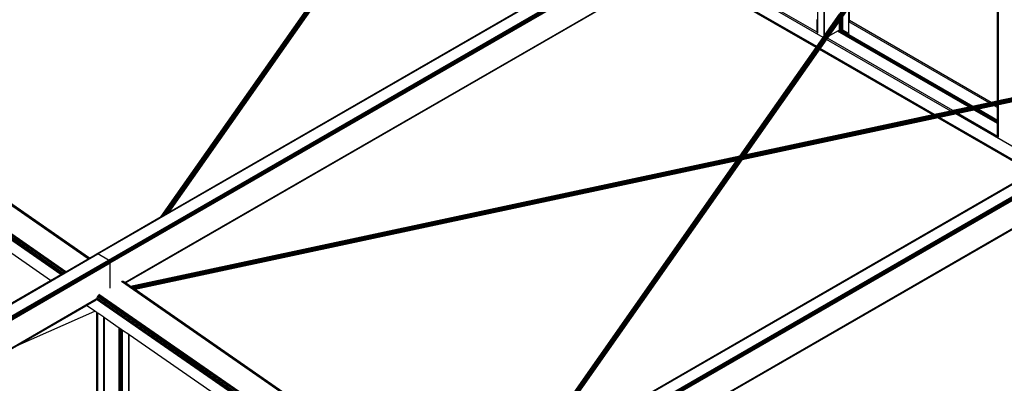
# Model space of a CAD drawing. Header units: millimetres. Extents: x 10 to 1250, y -62 to 528.
# Tile 715 of 909: x 616.11 to 619.13, y 520.36 to 521.47. Entities that reach past the tile are written whole.
import ezdxf

# ---------------------------------------------------------------- set-up
doc = ezdxf.new("R2010")
doc.units = ezdxf.units.MM
doc.header["$LTSCALE"] = 0.05

msp = doc.modelspace()

# ---------------------------------------------------------------- linework, layer by layer
at = {"color": 8}
for p, q in [((616.3499, 520.7533), (619.1098, 522.3467)), ((616.3519, 520.7526), (619.1117, 522.346)), ((616.384, 520.7341), (619.1439, 522.3275)), ((616.386, 520.7325), (619.1458, 522.3259)), ((616.3877, 520.7302), (619.1475, 522.3236)), ((616.3888, 520.7276), (619.1486, 522.321)), ((616.3892, 520.7251), (619.149, 522.3185)), ((616.4341, 520.665), (619.1067, 522.208)), ((616.4356, 520.664), (619.1062, 522.2059)), ((618.3184, 521.0523), (619.1199, 522.1953)), ((618.3186, 521.0524), (619.1203, 522.1956)), ((618.319, 521.0525), (619.1207, 522.1957)), ((618.3195, 521.0525), (619.1211, 522.1958)), ((618.32, 521.0525), (619.1216, 522.1958)), ((618.3205, 521.0525), (619.1222, 522.1957)), ((618.3211, 521.0523), (619.1227, 522.1956)), ((618.3216, 521.052), (619.1233, 522.1953)), ((618.3222, 521.0517), (619.1239, 522.195)), ((618.3233, 521.0521), (619.1244, 522.1945)), ((618.3248, 521.0529), (619.125, 522.1941)), ((618.3262, 521.0535), (619.1255, 522.1935)), ((618.3274, 521.054), (619.126, 522.1929)), ((618.3287, 521.0545), (619.1265, 522.1923)), ((618.3297, 521.0548), (619.1269, 522.1916)), ((618.3307, 521.055), (619.1273, 522.1909)), ((618.3317, 521.0552), (619.1276, 522.1902)), ((618.3325, 521.0553), (619.1278, 522.1895)), ((618.3333, 521.0555), (619.128, 522.1888)), ((618.334, 521.0557), (619.1281, 522.1882)), ((618.3346, 521.0558), (619.1282, 522.1875)), ((618.335, 521.0559), (619.1281, 522.1869)), ((618.3353, 521.0559), (619.128, 522.1864)), ((619.108, 521.2214), (619.108, 522.1576)), ((619.1088, 521.2216), (619.1088, 522.1587)), ((619.1104, 521.2219), (619.1104, 522.161)), ((619.1108, 521.222), (619.1108, 522.1616)), ((618.5576, 521.4297), (618.5576, 521.8886)), ((618.5763, 521.4202), (618.5763, 521.8993)), ((618.578, 521.4226), (618.578, 521.9003)), ((616.5458, 520.867), (617.2026, 521.8041)), ((616.5459, 520.8671), (617.2026, 521.8041)), ((616.5462, 520.8673), (617.2076, 521.8108)), ((616.5467, 520.8676), (617.2086, 521.8118)), ((616.5474, 520.868), (617.2097, 521.8128)), ((616.5483, 520.8684), (617.2109, 521.8138)), ((616.5493, 520.869), (617.2122, 521.8148)), ((616.5504, 520.8697), (617.2136, 521.8158)), ((616.5517, 520.8704), (617.215, 521.8168)), ((616.553, 520.8712), (617.2166, 521.8179)), ((616.5545, 520.872), (617.2171, 521.8175)), ((616.556, 520.8729), (617.2177, 521.817)), ((616.5575, 520.8738), (617.2182, 521.8164)), ((616.5591, 520.8747), (617.2187, 521.8158)), ((616.5606, 520.8756), (617.2192, 521.8152)), ((616.5621, 520.8764), (617.2196, 521.8145)), ((616.5635, 520.8773), (617.22, 521.8138)), ((616.5649, 520.878), (617.2203, 521.8131)), ((616.5661, 520.8787), (617.2205, 521.8124)), ((616.5672, 520.8794), (617.2207, 521.8117)), ((616.5682, 520.8799), (617.2208, 521.8111)), ((616.569, 520.8804), (617.2208, 521.8104)), ((616.5696, 520.8808), (617.2208, 521.8099)), ((616.5701, 520.881), (617.2207, 521.8093)), ((616.5704, 520.8812), (617.2198, 521.8078)), ((616.5704, 520.8812), (617.9979, 521.7054)), ((618.5539, 521.3883), (618.1225, 521.6373)), ((618.5737, 521.4165), (618.1568, 521.6572)), ((618.5548, 521.4321), (618.1609, 521.6595)), ((616.4361, 520.6637), (618.1191, 521.6354)), ((618.552, 521.3855), (618.1191, 521.6354)), ((618.5525, 521.3862), (618.12, 521.6359)), ((617.4556, 519.9876), (620.2154, 521.581)), ((617.4575, 519.9869), (620.2174, 521.5803)), ((617.4896, 519.9684), (620.2495, 521.5618)), ((617.4916, 519.9668), (620.2515, 521.5602)), ((617.4933, 519.9645), (620.2531, 521.5579)), ((617.4944, 519.9619), (620.2543, 521.5553)), ((617.4948, 519.9594), (620.2546, 521.5528)), ((618.578, 521.4226), (618.6238, 521.4879)), ((618.6526, 521.4689), (618.6526, 521.5082)), ((618.6543, 521.4679), (618.6543, 521.5106)), ((618.5548, 521.4321), (618.5548, 521.4717)), ((618.5555, 521.4317), (618.5555, 521.4713)), ((618.5911, 521.4203), (618.6238, 521.467)), ((618.6238, 521.467), (618.6252, 521.469)), ((618.6238, 521.4412), (618.6238, 521.467)), ((618.6252, 521.469), (618.6261, 521.4704)), ((618.6252, 521.4414), (618.6252, 521.469)), ((618.6261, 521.4704), (618.6289, 521.4743)), ((618.6261, 521.4415), (618.6261, 521.4704)), ((618.6289, 521.4418), (618.6289, 521.4743)), ((618.6316, 521.4415), (618.6316, 521.4764)), ((618.634, 521.4392), (618.634, 521.4815)), ((618.6543, 521.4679), (618.6526, 521.4689)), ((618.6526, 521.4642), (618.6526, 521.4689)), ((619.0826, 521.216), (618.6526, 521.4642)), ((618.6526, 521.4285), (618.6526, 521.4642)), ((619.0885, 521.2172), (618.6543, 521.4679)), ((618.6543, 521.464), (618.6543, 521.4679)), ((616.3223, 520.738), (615.3179, 521.4339)), ((616.3248, 520.7394), (615.321, 521.4349)), ((617.5395, 519.8992), (620.2123, 521.4423)), ((617.541, 519.8982), (620.2118, 521.4402)), ((618.5555, 521.4317), (618.5548, 521.4321)), ((618.5555, 521.4315), (618.5555, 521.4317)), ((618.6174, 521.4356), (618.5911, 521.4203)), ((618.6193, 521.4366), (618.6174, 521.4356)), ((619.0207, 521.2027), (618.6174, 521.4356)), ((618.6215, 521.4379), (618.6193, 521.4366)), ((619.0234, 521.2033), (618.6193, 521.4366)), ((618.6237, 521.4392), (618.6215, 521.4379)), ((619.0266, 521.204), (618.6215, 521.4379)), ((619.0298, 521.2047), (618.6237, 521.4392)), ((618.6238, 521.4392), (618.6237, 521.4392)), ((618.6242, 521.441), (618.6238, 521.4412)), ((618.6238, 521.4409), (618.6238, 521.4412)), ((618.6238, 521.4409), (618.6242, 521.441)), ((618.6238, 521.4392), (618.6238, 521.4409)), ((618.6259, 521.44), (618.6238, 521.4392)), ((618.6242, 521.441), (618.6252, 521.4414)), ((618.6259, 521.44), (618.6242, 521.441)), ((618.6252, 521.4414), (618.6261, 521.4415)), ((618.6261, 521.4401), (618.6259, 521.44)), ((619.0325, 521.2052), (618.6259, 521.44)), ((618.6261, 521.4401), (618.6261, 521.4415)), ((618.6289, 521.4405), (618.6261, 521.4401)), ((618.6289, 521.4418), (618.6316, 521.4415)), ((618.6289, 521.4405), (618.6289, 521.4418)), ((618.6316, 521.4401), (618.6289, 521.4405)), ((618.6316, 521.4401), (618.6316, 521.4415)), ((618.634, 521.4392), (618.6316, 521.4401)), ((618.6526, 521.4285), (618.634, 521.4392)), ((618.6537, 521.4291), (618.6526, 521.4285)), ((616.3258, 520.74), (615.3591, 521.4098)), ((618.5539, 521.3883), (618.5737, 521.4165)), ((618.5643, 521.3822), (618.5841, 521.4105)), ((618.5737, 521.4165), (618.5757, 521.4193)), ((618.5757, 521.4193), (618.5763, 521.4202)), ((618.5763, 521.4202), (618.578, 521.4226)), ((618.5841, 521.4105), (618.5865, 521.4138)), ((618.9648, 521.1907), (618.5841, 521.4105)), ((618.5865, 521.4138), (618.5911, 521.4203)), ((618.9706, 521.192), (618.5865, 521.4138)), ((616.2381, 520.6894), (615.2409, 521.3803)), ((616.2416, 520.6914), (615.2417, 521.3841)), ((616.2457, 520.6938), (615.2435, 521.3882)), ((616.2499, 520.6962), (615.2461, 521.3917)), ((616.2536, 520.6983), (615.2492, 521.3942)), ((618.3183, 521.0523), (618.552, 521.3855)), ((619.8724, 521.3836), (618.3222, 521.0517)), ((619.871, 521.3828), (618.3228, 521.0513)), ((619.8693, 521.3818), (618.3233, 521.0508)), ((619.8675, 521.3808), (618.3239, 521.0502)), ((619.8737, 521.3844), (618.324, 521.0525)), ((619.8656, 521.3796), (618.3244, 521.0496)), ((619.8635, 521.3785), (618.3248, 521.049)), ((619.8614, 521.3773), (618.3252, 521.0483)), ((619.8748, 521.385), (618.3254, 521.0532)), ((619.843, 521.3666), (618.3255, 521.0417)), ((619.8593, 521.376), (618.3256, 521.0476)), ((619.8435, 521.3669), (618.3257, 521.0419)), ((619.8572, 521.3748), (618.3259, 521.0469)), ((619.8442, 521.3673), (618.3259, 521.0422)), ((619.8551, 521.3736), (618.3262, 521.0462)), ((619.8452, 521.3679), (618.3262, 521.0426)), ((619.8531, 521.3725), (618.3263, 521.0455)), ((619.8464, 521.3686), (618.3263, 521.0431)), ((619.8512, 521.3714), (618.3264, 521.0449)), ((619.8478, 521.3694), (618.3264, 521.0437)), ((618.3265, 521.0442), (619.8495, 521.3703)), ((619.8756, 521.3854), (618.3267, 521.0538)), ((619.8762, 521.3858), (618.328, 521.0543)), ((618.3356, 521.056), (618.5624, 521.3795)), ((618.552, 521.3855), (618.5525, 521.3862)), ((618.5525, 521.3862), (618.5539, 521.3883)), ((618.5624, 521.3795), (618.5629, 521.3802)), ((618.9097, 521.1789), (618.5624, 521.3795)), ((618.5629, 521.3802), (618.5643, 521.3822)), ((618.911, 521.1792), (618.5629, 521.3802)), ((618.9146, 521.18), (618.5643, 521.3822)), ((619.0826, 521.216), (619.0325, 521.2052)), ((619.0885, 521.2172), (619.0826, 521.216)), ((619.108, 521.2214), (619.0885, 521.2172)), ((619.1088, 521.2216), (619.108, 521.2214)), ((619.1104, 521.2219), (619.1088, 521.2216)), ((619.1108, 521.222), (619.1104, 521.2219)), ((619.1295, 521.226), (619.1108, 521.222)), ((618.9648, 521.1907), (618.9146, 521.18)), ((618.9706, 521.192), (618.9648, 521.1907)), ((619.0207, 521.2027), (618.9706, 521.192)), ((619.0362, 521.1938), (618.9861, 521.183)), ((619.0234, 521.2033), (619.0207, 521.2027)), ((619.0266, 521.204), (619.0234, 521.2033)), ((619.0298, 521.2047), (619.0266, 521.204)), ((619.0325, 521.2052), (619.0298, 521.2047)), ((619.0389, 521.1944), (619.0362, 521.1938)), ((619.108, 521.1523), (619.0362, 521.1938)), ((619.0421, 521.195), (619.0389, 521.1944)), ((619.108, 521.1545), (619.0389, 521.1944)), ((619.0453, 521.1957), (619.0421, 521.195)), ((619.108, 521.157), (619.0421, 521.195)), ((619.048, 521.1963), (619.0453, 521.1957)), ((619.108, 521.1595), (619.0453, 521.1957)), ((619.0981, 521.207), (619.048, 521.1963)), ((619.108, 521.1617), (619.048, 521.1963)), ((619.104, 521.2083), (619.0981, 521.207)), ((619.108, 521.2013), (619.0981, 521.207)), ((619.108, 521.2092), (619.104, 521.2083)), ((619.108, 521.206), (619.104, 521.2083)), ((619.1088, 521.2093), (619.108, 521.2092)), ((619.108, 521.206), (619.108, 521.2092)), ((619.1088, 521.2056), (619.108, 521.206)), ((619.108, 521.2013), (619.108, 521.206)), ((619.1088, 521.2009), (619.108, 521.2013)), ((619.108, 521.1617), (619.108, 521.2013)), ((619.1104, 521.2097), (619.1088, 521.2093)), ((619.1088, 521.2056), (619.1088, 521.2093)), ((619.1104, 521.2046), (619.1088, 521.2056)), ((619.1088, 521.2009), (619.1088, 521.2056)), ((619.1104, 521.1999), (619.1088, 521.2009)), ((619.1088, 521.1612), (619.1088, 521.2009)), ((619.1108, 521.2098), (619.1104, 521.2097)), ((619.1104, 521.2046), (619.1104, 521.2097)), ((619.1108, 521.2044), (619.1104, 521.2046)), ((619.1104, 521.1999), (619.1104, 521.2046)), ((619.1108, 521.1997), (619.1104, 521.1999)), ((619.1104, 521.1603), (619.1104, 521.1999)), ((619.1295, 521.2138), (619.1108, 521.2098)), ((619.1108, 521.2044), (619.1108, 521.2098)), ((619.1108, 521.1997), (619.1108, 521.2044)), ((619.1108, 521.16), (619.1108, 521.1997)), ((618.9252, 521.17), (618.3255, 521.0416)), ((618.9097, 521.1789), (618.3356, 521.056)), ((618.911, 521.1792), (618.9097, 521.1789)), ((618.9146, 521.18), (618.911, 521.1792)), ((618.9265, 521.1703), (618.9252, 521.17)), ((619.2138, 521.0034), (618.9252, 521.17)), ((618.9301, 521.1711), (618.9265, 521.1703)), ((619.2147, 521.0039), (618.9265, 521.1703)), ((618.9802, 521.1818), (618.9301, 521.1711)), ((619.2172, 521.0053), (618.9301, 521.1711)), ((618.9861, 521.183), (618.9802, 521.1818)), ((619.2515, 521.0251), (618.9802, 521.1818)), ((619.108, 521.1127), (618.9861, 521.183)), ((619.1088, 521.1612), (619.108, 521.1617)), ((619.108, 521.1595), (619.108, 521.1617)), ((619.1088, 521.1591), (619.108, 521.1595)), ((619.108, 521.157), (619.108, 521.1595)), ((619.1088, 521.1566), (619.108, 521.157)), ((619.108, 521.1545), (619.108, 521.157)), ((619.1104, 521.1603), (619.1088, 521.1612)), ((619.1088, 521.1591), (619.1088, 521.1612)), ((619.1104, 521.1581), (619.1088, 521.1591)), ((619.1088, 521.1566), (619.1088, 521.1591)), ((619.1104, 521.1556), (619.1088, 521.1566)), ((619.1088, 521.154), (619.1088, 521.1566)), ((619.1108, 521.16), (619.1104, 521.1603)), ((619.1104, 521.1581), (619.1104, 521.1603)), ((619.1108, 521.1579), (619.1104, 521.1581)), ((619.1104, 521.1556), (619.1104, 521.1581)), ((619.1108, 521.1554), (619.1104, 521.1556)), ((619.1104, 521.1531), (619.1104, 521.1556)), ((619.1108, 521.1579), (619.1108, 521.16)), ((619.1108, 521.1554), (619.1108, 521.1579)), ((619.1108, 521.1528), (619.1108, 521.1554)), ((619.1088, 521.154), (619.108, 521.1545)), ((619.108, 521.1523), (619.108, 521.1545)), ((619.108, 521.1127), (619.108, 521.1523)), ((619.1088, 521.1519), (619.108, 521.1523)), ((619.1104, 521.1531), (619.1088, 521.154)), ((619.1088, 521.1519), (619.1088, 521.154)), ((619.1088, 521.1122), (619.1088, 521.1519)), ((619.1104, 521.1509), (619.1088, 521.1519)), ((619.1108, 521.1528), (619.1104, 521.1531)), ((619.1104, 521.1509), (619.1104, 521.1531)), ((619.1104, 521.1113), (619.1104, 521.1509)), ((619.1108, 521.1507), (619.1104, 521.1509)), ((619.1108, 521.1507), (619.1108, 521.1528)), ((619.1108, 521.111), (619.1108, 521.1507)), ((619.1088, 521.1122), (619.108, 521.1127)), ((619.1088, 521.1121), (619.1088, 521.1122)), ((619.1104, 521.1113), (619.1088, 521.1122)), ((619.1108, 521.111), (619.1104, 521.1113)), ((619.1108, 521.1103), (619.1108, 521.111)), ((618.3183, 521.0523), (616.4519, 520.6527)), ((618.32, 521.0525), (616.4521, 520.6526)), ((618.3205, 521.0525), (616.4523, 520.6524)), ((618.3211, 521.0523), (616.4526, 520.6522)), ((618.3216, 521.052), (616.453, 520.6519)), ((618.3222, 521.0517), (616.4535, 520.6516)), ((618.3214, 521.051), (616.4541, 520.6511)), ((618.3199, 521.05), (616.4548, 520.6507)), ((618.3185, 521.0491), (616.4555, 520.6502)), ((618.3171, 521.0481), (616.4563, 520.6497)), ((618.3159, 521.0471), (616.4571, 520.6491)), ((618.3147, 521.0461), (616.458, 520.6485)), ((618.3137, 521.0451), (616.4588, 520.6479)), ((618.3128, 521.0441), (616.4597, 520.6473)), ((618.312, 521.0432), (616.4605, 520.6468)), ((618.3113, 521.0423), (616.4613, 520.6462)), ((618.3108, 521.0415), (616.462, 520.6457)), ((616.4628, 520.6452), (618.3102, 521.0408)), ((618.3098, 521.0401), (616.4634, 520.6447)), ((618.3093, 521.0395), (616.464, 520.6443)), ((618.309, 521.0389), (616.4645, 520.644)), ((618.3087, 521.0385), (616.4649, 520.6437)), ((618.3084, 521.0382), (616.4652, 520.6435)), ((618.3083, 521.038), (616.4654, 520.6434)), ((618.3082, 521.0379), (616.4654, 520.6433)), ((617.6515, 520.1014), (618.3082, 521.0379)), ((617.6517, 520.1015), (618.3082, 521.0379)), ((617.652, 520.1016), (618.3132, 521.0446)), ((617.6525, 520.1019), (618.3142, 521.0456)), ((617.6532, 520.1023), (618.3153, 521.0466)), ((617.654, 520.1028), (618.3165, 521.0476)), ((617.655, 520.1034), (618.3178, 521.0486)), ((617.6561, 520.104), (618.3192, 521.0496)), ((617.6574, 520.1048), (618.3206, 521.0506)), ((617.6588, 520.1056), (618.3222, 521.0517)), ((617.6602, 520.1064), (618.3228, 521.0513)), ((617.6617, 520.1073), (618.3233, 521.0508)), ((617.6633, 520.1081), (618.3239, 521.0502)), ((617.6648, 520.109), (618.3244, 521.0496)), ((617.6663, 520.1099), (618.3248, 521.049)), ((617.6678, 520.1108), (618.3252, 521.0483)), ((617.6693, 520.1116), (618.3256, 521.0476)), ((617.6706, 520.1124), (618.3259, 521.0469)), ((617.6718, 520.1131), (618.3262, 521.0462)), ((617.673, 520.1137), (618.3263, 521.0455)), ((617.6739, 520.1143), (618.3264, 521.0449)), ((617.6747, 520.1148), (618.3265, 521.0442)), ((617.6754, 520.1151), (618.3264, 521.0437)), ((617.6758, 520.1154), (618.3263, 521.0431)), ((617.6762, 520.1156), (618.3255, 521.0416)), ((618.3082, 521.0379), (618.3083, 521.038)), ((618.3083, 521.038), (618.3084, 521.0382)), ((618.3084, 521.0382), (618.3087, 521.0385)), ((618.3087, 521.0385), (618.309, 521.0389)), ((618.309, 521.0389), (618.3093, 521.0395)), ((618.3093, 521.0395), (618.3098, 521.0401)), ((618.3098, 521.0401), (618.3102, 521.0408)), ((618.3102, 521.0408), (618.3108, 521.0415)), ((618.3108, 521.0415), (618.3113, 521.0423)), ((618.3113, 521.0423), (618.3117, 521.0428)), ((618.3117, 521.0428), (618.312, 521.0432)), ((618.312, 521.0432), (618.3124, 521.0437)), ((618.3184, 521.0523), (618.3183, 521.0523)), ((618.3186, 521.0524), (618.3184, 521.0523)), ((618.319, 521.0525), (618.3186, 521.0524)), ((618.319, 521.0525), (618.3195, 521.0525)), ((618.3255, 521.0417), (618.3257, 521.0419)), ((618.3255, 521.0416), (618.3255, 521.0417)), ((618.3257, 521.0419), (618.3259, 521.0422)), ((618.3259, 521.0422), (618.3262, 521.0426)), ((618.3286, 521.0545), (618.3287, 521.0545)), ((618.3292, 521.0546), (618.3297, 521.0548)), ((618.3297, 521.0548), (618.3302, 521.0549)), ((618.3307, 521.055), (618.3302, 521.0549)), ((618.3317, 521.0552), (618.3307, 521.055)), ((618.3325, 521.0553), (618.3317, 521.0552)), ((618.3333, 521.0555), (618.3325, 521.0553)), ((618.334, 521.0557), (618.3333, 521.0555)), ((618.3346, 521.0558), (618.334, 521.0557)), ((618.335, 521.0559), (618.3346, 521.0558)), ((618.3353, 521.0559), (618.335, 521.0559)), ((618.3356, 521.056), (618.3353, 521.0559)), ((617.6762, 520.1156), (619.2138, 521.0034)), ((617.5415, 519.8978), (619.3351, 520.9334)), ((616.2068, 520.6713), (615.8945, 520.8876)), ((616.3483, 520.753), (616.5458, 520.867)), ((616.5458, 520.867), (616.5459, 520.8671)), ((616.5459, 520.8671), (616.5462, 520.8673)), ((616.5462, 520.8673), (616.5467, 520.8676)), ((616.5467, 520.8676), (616.5474, 520.868)), ((616.5474, 520.868), (616.5483, 520.8684)), ((616.5483, 520.8684), (616.5493, 520.869)), ((616.5493, 520.869), (616.5504, 520.8697)), ((616.5504, 520.8697), (616.5517, 520.8704)), ((616.5517, 520.8704), (616.553, 520.8712)), ((616.553, 520.8712), (616.5545, 520.872)), ((616.5545, 520.872), (616.556, 520.8729)), ((616.556, 520.8729), (616.5575, 520.8738)), ((616.5575, 520.8738), (616.5591, 520.8747)), ((616.5591, 520.8747), (616.5606, 520.8756)), ((616.5606, 520.8756), (616.5621, 520.8764)), ((616.5621, 520.8764), (616.5635, 520.8773)), ((616.5635, 520.8773), (616.5649, 520.878)), ((616.5649, 520.878), (616.5661, 520.8787)), ((616.5661, 520.8787), (616.5672, 520.8794)), ((616.5672, 520.8794), (616.5682, 520.8799)), ((616.5682, 520.8799), (616.569, 520.8804)), ((616.569, 520.8804), (616.5696, 520.8808)), ((616.5696, 520.8808), (616.5701, 520.881)), ((616.5704, 520.8812), (616.5701, 520.881)), ((613.5158, 519.117), (616.3499, 520.7533)), ((613.5178, 519.1164), (616.3519, 520.7526)), ((613.5499, 519.0978), (616.384, 520.7341)), ((613.5519, 519.0962), (616.386, 520.7325)), ((616.2536, 520.6983), (616.3223, 520.738)), ((616.3223, 520.738), (616.3248, 520.7394)), ((616.3248, 520.7394), (616.3258, 520.74)), ((616.3258, 520.74), (616.3483, 520.753)), ((616.3499, 520.7533), (616.3483, 520.753)), ((616.3519, 520.7526), (616.3499, 520.7533)), ((616.384, 520.7341), (616.3519, 520.7526)), ((616.386, 520.7325), (616.384, 520.7341)), ((616.3877, 520.7302), (616.386, 520.7325)), ((613.5536, 519.094), (616.3877, 520.7302)), ((613.5547, 519.0914), (616.3888, 520.7276)), ((613.5551, 519.0889), (616.3892, 520.7251)), ((616.3888, 520.7276), (616.3877, 520.7302)), ((616.3892, 520.7251), (616.3888, 520.7276)), ((616.3892, 520.648), (616.3892, 520.7251)), ((616.2068, 520.6713), (616.2381, 520.6894)), ((616.2381, 520.6894), (616.2416, 520.6914)), ((616.2416, 520.6914), (616.2457, 520.6938)), ((616.2457, 520.6938), (616.2499, 520.6962)), ((616.2499, 520.6962), (616.2536, 520.6983)), ((615.8945, 520.491), (616.2068, 520.6713)), ((617.4277, 519.9721), (616.4235, 520.6679)), ((617.4302, 519.9736), (616.4266, 520.6689)), ((616.4341, 520.665), (616.4292, 520.6684)), ((616.4356, 520.664), (616.4341, 520.665)), ((616.4361, 520.6637), (616.4356, 520.664)), ((616.4519, 520.6527), (616.4361, 520.6637)), ((616.4521, 520.6526), (616.4519, 520.6527)), ((616.4523, 520.6524), (616.4521, 520.6526)), ((616.4526, 520.6522), (616.4523, 520.6524)), ((616.453, 520.6519), (616.4526, 520.6522)), ((616.4535, 520.6516), (616.453, 520.6519)), ((616.4541, 520.6511), (616.4535, 520.6516)), ((616.4548, 520.6507), (616.4541, 520.6511)), ((616.4555, 520.6502), (616.4548, 520.6507)), ((616.4563, 520.6497), (616.4555, 520.6502)), ((616.4571, 520.6491), (616.4563, 520.6497)), ((616.458, 520.6485), (616.4571, 520.6491)), ((616.4588, 520.6479), (616.458, 520.6485)), ((616.4597, 520.6473), (616.4588, 520.6479)), ((616.4605, 520.6468), (616.4597, 520.6473)), ((616.4613, 520.6462), (616.4605, 520.6468)), ((616.462, 520.6457), (616.4613, 520.6462)), ((616.4628, 520.6452), (616.462, 520.6457)), ((616.4634, 520.6447), (616.4628, 520.6452)), ((616.464, 520.6443), (616.4634, 520.6447)), ((616.4645, 520.644), (616.464, 520.6443)), ((616.4649, 520.6437), (616.4645, 520.644)), ((616.4652, 520.6435), (616.4649, 520.6437)), ((616.4654, 520.6434), (616.4652, 520.6435)), ((616.4654, 520.6433), (616.4654, 520.6434)), ((617.4312, 519.9742), (616.4654, 520.6433)), ((613.6, 519.0288), (616.3468, 520.6146)), ((613.6015, 519.0278), (616.3464, 520.6125)), ((617.3435, 519.9236), (616.3467, 520.6142)), ((617.347, 519.9255), (616.3474, 520.6181)), ((617.3511, 519.9279), (616.3491, 520.6221)), ((617.3553, 519.9304), (616.3517, 520.6257)), ((617.359, 519.9325), (616.3548, 520.6282)), ((616.1041, 520.472), (616.3149, 520.5937)), ((616.317, 520.5949), (616.3149, 520.5937)), ((616.3149, 520.5937), (616.3172, 520.5947)), ((616.317, 520.5949), (616.3452, 520.6112)), ((616.317, 520.5949), (616.3172, 520.5947)), ((616.3426, 520.5772), (616.3172, 520.5947)), ((616.1041, 520.472), (616.3426, 520.5772)), ((616.3482, 520.5733), (616.3426, 520.5772)), ((616.3482, 519.6126), (616.3482, 520.5733)), ((616.3489, 520.5728), (616.3482, 520.5733)), ((616.3489, 519.6122), (616.3489, 520.5728)), ((616.3506, 520.5716), (616.3489, 520.5728)), ((616.3506, 519.6112), (616.3506, 520.5716)), ((616.351, 520.5713), (616.3506, 520.5716)), ((616.351, 519.611), (616.351, 520.5713)), ((616.3697, 520.5584), (616.351, 520.5713)), ((616.3697, 519.5181), (616.3697, 520.5584)), ((616.3714, 520.5572), (616.3697, 520.5584)), ((616.3714, 519.5204), (616.3714, 520.5572)), ((616.4172, 520.5255), (616.3714, 520.5572)), ((616.4172, 519.5822), (616.4172, 520.5255)), ((616.4195, 520.5239), (616.4172, 520.5255)), ((616.4195, 519.5854), (616.4195, 520.5239)), ((616.4223, 520.522), (616.4195, 520.5239)), ((616.4223, 519.5891), (616.4223, 520.522)), ((616.425, 520.5201), (616.4223, 520.522)), ((616.425, 519.5928), (616.425, 520.5201)), ((616.426, 520.5194), (616.425, 520.5201)), ((616.426, 519.594), (616.426, 520.5194)), ((616.4274, 520.5184), (616.426, 520.5194)), ((616.4274, 519.5959), (616.4274, 520.5184)), ((616.446, 520.5055), (616.4274, 520.5184)), ((616.446, 519.6211), (616.446, 520.5055)), ((616.4477, 520.5043), (616.446, 520.5055)), ((616.4477, 519.6234), (616.4477, 520.5043)), ((616.8792, 520.2054), (616.4477, 520.5043))]:
    msp.add_line(p, q, dxfattribs=at)

doc.saveas('drawing.dxf')
